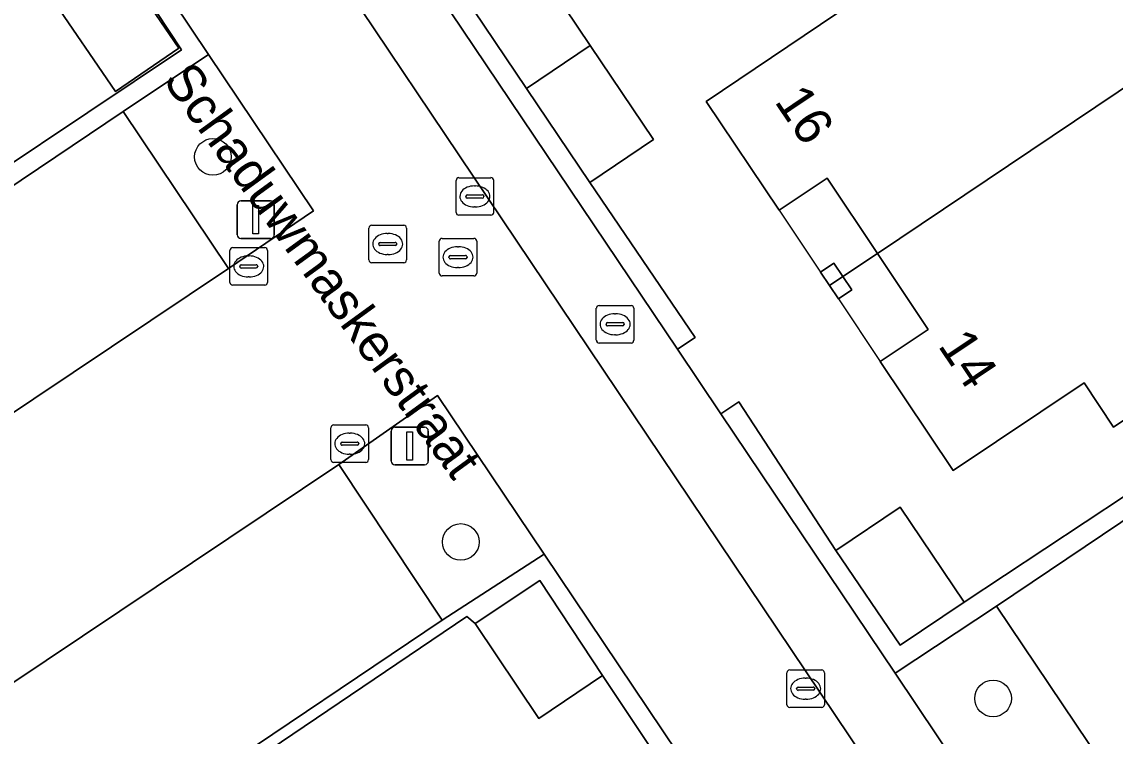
# Model space of a CAD drawing. Extents: x 158793 to 159888, y 384317 to 385256.
# Drawn here: x 158979.96 to 159009.12, y 384697.23 to 384716.28 of the extents above; entities that cross this region are included whole.
import ezdxf

# ---------------------------------------------------------------- set-up
doc = ezdxf.new("R2010")
doc.units = 0
for name, color, linetype in [('IMGEO_Boom', 7, 'Continuous'), ('IMGEO_Brandkraan', 7, 'Continuous'), ('IMGEO_Erf', 7, 'Continuous'), ('IMGEO_Groenvoorziening', 7, 'Continuous'), ('IMGEO_Haag', 7, 'Continuous'), ('IMGEO_Kolk', 7, 'Continuous'), ('IMGEO_Lichtmast', 7, 'Continuous'), ('IMGEO_Openbare_ruimte_label', 7, 'Continuous'), ('IMGEO_Pand', 7, 'Continuous'), ('IMGEO_Pand_nummerreeks', 7, 'Continuous'), ('IMGEO_Pand_overbouw', 7, 'Continuous'), ('IMGEO_Parkeervlak_open', 7, 'Continuous'), ('IMGEO_Rijbaan_lokaal_open', 7, 'Continuous'), ('IMGEO_Rioolput', 7, 'Continuous'), ('IMGEO_Voetpad_open', 7, 'Continuous')]:
    doc.layers.add(name, color=color, linetype=linetype)

msp = doc.modelspace()

# ---------------------------------------------------------------- linework, layer by layer
at = {"layer": 'IMGEO_Boom'}
for centre in [(158985.057, 384712.676), (158991.667, 384702.404), (159005.863, 384698.231)]:
    msp.add_circle(centre, 0.489, dxfattribs=at)
at = {"layer": 'IMGEO_Brandkraan'}
for p, q in [((158995.282, 384707.785), (158995.282, 384708.637)), ((158995.357, 384708.711), (158996.209, 384708.711)), ((158996.283, 384708.637), (158996.283, 384707.785)), ((158995.77, 384708.491), (158995.795, 384708.491)), ((158995.541, 384708.205), (158995.541, 384708.217)), ((158995.979, 384708.168), (158995.581, 384708.168)), ((158995.584, 384708.254), (158995.982, 384708.254)), ((158996.025, 384708.217), (158996.025, 384708.205)), ((158996.209, 384707.711), (158995.357, 384707.711)), ((158995.793, 384707.931), (158995.768, 384707.931))]:
    msp.add_line(p, q, dxfattribs=at)
for points in [[(158995.282, 384707.785), (158995.282, 384708.637)], [(158995.357, 384708.711), (158996.209, 384708.711)], [(158996.283, 384708.637), (158996.283, 384707.785)], [(158996.209, 384707.711), (158995.357, 384707.711)]]:
    msp.add_lwpolyline(points, dxfattribs=at)
for centre, radius, start, end in [((158995.359, 384708.635), 0.0765, 91.552, 178.448), ((158995.359, 384708.635), 0.0765, 91.552, 178.448), ((158996.207, 384708.635), 0.0765, 1.552, 88.448), ((158996.207, 384708.635), 0.0765, 1.552, 88.448), ((158995.581, 384708.214), 0.0403, 85.8775, 175.7526), ((158995.578, 384708.204), 0.0366, 178.938, 274.7102), ((158995.982, 384708.211), 0.043, 264.8664, 352.4533), ((158995.986, 384708.216), 0.0386, 1.7309, 96.639), ((158995.359, 384707.787), 0.0765, 181.552, 268.448), ((158995.359, 384707.787), 0.0765, 181.552, 268.448), ((158996.207, 384707.787), 0.0765, 271.552, 358.448), ((158996.207, 384707.787), 0.0765, 271.552, 358.448)]:
    msp.add_arc(centre, radius, start, end, dxfattribs=at)
for centre, major_axis, ratio, start_param, end_param in [((158995.769, 384708.211), (-0.387, 0.002), 0.722429, 4.712389, 7.853982), ((158995.794, 384708.211), (-0.39, 0.002), 0.717154, 1.570796, 4.712389)]:
    msp.add_ellipse(centre, major_axis=major_axis, ratio=ratio, start_param=start_param, end_param=end_param, dxfattribs=at)
at = {"layer": 'IMGEO_Erf'}
for points in [[(158986.805, 384728.01), (158985.105, 384726.868), (158987.846, 384722.625), (158987.486, 384722.366), (158988.524, 384720.821), (158988.999, 384721.135), (158991.733, 384717.014), (158993.435, 384718.158), (158995.121, 384715.647), (158996.807, 384713.136), (158995.108, 384711.994), (158997.914, 384707.861), (158997.443, 384707.544), (158998.6, 384705.821), (158999.082, 384706.142), (159001.672, 384702.175), (159003.382, 384703.329), (159005.088, 384700.795), (159017.999, 384709.332), (159009.213, 384722.809), (159010.167, 384723.465), (159023.158, 384732.172)], [(158971.722, 384707.173), (158984.222, 384715.527), (158980.257, 384721.539), (158980.664, 384721.786), (158979.947, 384722.856)], [(159010.822, 384675.811), (159003.482, 384686.92), (159001.792, 384685.777), (159000.089, 384688.308), (159001.782, 384689.447), (158999.092, 384693.395), (158999.536, 384693.676), (158998.642, 384695.007), (158998.192, 384694.724), (158995.45, 384698.84), (158993.749, 384697.7), (158992.052, 384700.227), (158991.832, 384700.418), (158977.899, 384691.005)]]:
    msp.add_lwpolyline(points, dxfattribs=at)
for points in [[(159011.528, 384715.977), (159013.301, 384713.335), (159011.561, 384712.166), (159013.892, 384708.694), (159009.071, 384705.463), (159008.293, 384706.652), (159004.8, 384704.312), (159002.853, 384707.221), (159004.134, 384708.069), (159002.777, 384710.103), (159001.438, 384712.108), (159000.155, 384711.252), (158998.21, 384714.157), (159006.484, 384719.734), (159008.008, 384717.448), (159009.754, 384718.619)], [(158982.438, 384718.084), (158984.149, 384715.574), (158982.457, 384714.421), (158980.744, 384716.937)], [(159001.854, 384709.483), (159002.096, 384709.126), (159001.739, 384708.886), (159001.499, 384709.245), (159001.26, 384709.601), (159001.614, 384709.837)]]:
    msp.add_lwpolyline(points, close=True, dxfattribs=at)
at = {"layer": 'IMGEO_Groenvoorziening'}
for points in [[(159023.556, 384731.598), (159023.158, 384732.172), (159010.167, 384723.465), (159009.213, 384722.809), (159017.999, 384709.332), (159005.088, 384700.795), (159003.387, 384699.655), (159001.672, 384702.175), (158999.082, 384706.142), (158998.6, 384705.821), (159003.248, 384698.902), (159005.955, 384700.69), (159018.702, 384709.272), (159016.136, 384713.472), (159012.842, 384718.427), (159010.075, 384722.589), (159012.982, 384724.532)], [(158980.664, 384721.786), (158980.257, 384721.539), (158984.222, 384715.527), (158971.722, 384707.173), (158972.017, 384706.723), (158972.264, 384706.889), (158982.666, 384713.882), (158984.939, 384715.41)], [(158993.421, 384714.504), (158991.733, 384717.014), (158988.999, 384721.135), (158988.524, 384720.821), (158997.443, 384707.544), (158997.914, 384707.861), (158995.108, 384711.994)], [(158984.939, 384715.41), (158982.666, 384713.882), (158985.469, 384709.698), (158987.736, 384711.239)], [(158991.044, 384706.311), (158988.412, 384704.475), (158991.17, 384700.32), (158993.889, 384702.078)], [(158993.771, 384701.378), (158995.45, 384698.84), (158998.192, 384694.724), (158998.642, 384695.007), (158993.889, 384702.078), (158991.17, 384700.32), (158978.488, 384691.787), (158976.14, 384690.213), (158969.689, 384685.861), (158970.085, 384685.407), (158976.326, 384689.664), (158978.017, 384690.809), (158977.899, 384691.005), (158991.832, 384700.418), (158992.052, 384700.227)], [(159005.955, 384700.69), (159003.248, 384698.902), (159006.073, 384694.696), (159008.765, 384696.51)]]:
    msp.add_lwpolyline(points, close=True, dxfattribs=at)
at = {"layer": 'IMGEO_Haag'}
for points in [[(159023.556, 384731.598), (159023.158, 384732.172), (159010.167, 384723.465), (159009.213, 384722.809), (159017.999, 384709.332), (159005.088, 384700.795), (159003.387, 384699.655), (159001.672, 384702.175), (158999.082, 384706.142), (158998.6, 384705.821), (159003.248, 384698.902), (159005.955, 384700.69), (159018.702, 384709.272), (159016.136, 384713.472), (159012.842, 384718.427), (159010.075, 384722.589), (159012.982, 384724.532)], [(158980.664, 384721.786), (158980.257, 384721.539), (158984.222, 384715.527), (158971.722, 384707.173), (158972.017, 384706.723), (158972.264, 384706.889), (158982.666, 384713.882), (158984.939, 384715.41)], [(158993.421, 384714.504), (158991.733, 384717.014), (158988.999, 384721.135), (158988.524, 384720.821), (158997.443, 384707.544), (158997.914, 384707.861), (158995.108, 384711.994)], [(158993.771, 384701.378), (158995.45, 384698.84), (158998.192, 384694.724), (158998.642, 384695.007), (158993.889, 384702.078), (158991.17, 384700.32), (158978.488, 384691.787), (158976.14, 384690.213), (158969.689, 384685.861), (158970.085, 384685.407), (158976.326, 384689.664), (158978.017, 384690.809), (158977.899, 384691.005), (158991.832, 384700.418), (158992.052, 384700.227)]]:
    msp.add_lwpolyline(points, close=True, dxfattribs=at)
at = {"layer": 'IMGEO_Kolk'}
for p, q in [((158991.618, 384712.121), (158992.47, 384712.121)), ((158991.543, 384711.195), (158991.543, 384712.047)), ((158992.031, 384711.901), (158992.056, 384711.901)), ((158992.544, 384712.047), (158992.544, 384711.195)), ((158991.802, 384711.615), (158991.802, 384711.627)), ((158992.24, 384711.578), (158991.842, 384711.578)), ((158991.845, 384711.664), (158992.243, 384711.664)), ((158992.286, 384711.627), (158992.286, 384711.615)), ((158992.054, 384711.341), (158992.029, 384711.341)), ((158992.47, 384711.121), (158991.618, 384711.121)), ((158985.511, 384709.329), (158985.511, 384710.181)), ((158985.586, 384710.255), (158986.438, 384710.255)), ((158986.512, 384710.181), (158986.512, 384709.329)), ((158985.77, 384709.749), (158985.77, 384709.761)), ((158985.813, 384709.798), (158986.211, 384709.798)), ((158985.999, 384710.035), (158986.024, 384710.035)), ((158986.254, 384709.761), (158986.254, 384709.749)), ((158986.208, 384709.712), (158985.81, 384709.712)), ((158986.022, 384709.475), (158985.997, 384709.475)), ((158986.438, 384709.255), (158985.586, 384709.255)), ((158988.205, 384704.6), (158988.205, 384705.452)), ((158988.28, 384705.526), (158989.132, 384705.526)), ((158989.206, 384705.452), (158989.206, 384704.6)), ((158988.693, 384705.306), (158988.718, 384705.306)), ((158988.464, 384705.02), (158988.464, 384705.032)), ((158988.902, 384704.983), (158988.504, 384704.983)), ((158988.507, 384705.069), (158988.905, 384705.069)), ((158988.948, 384705.032), (158988.948, 384705.02)), ((158989.132, 384704.526), (158988.28, 384704.526)), ((158988.716, 384704.746), (158988.691, 384704.746)), ((159000.44, 384698.991), (159001.292, 384698.991)), ((159000.365, 384698.065), (159000.365, 384698.917)), ((159000.853, 384698.771), (159000.878, 384698.771)), ((159001.366, 384698.917), (159001.366, 384698.065)), ((159000.624, 384698.485), (159000.624, 384698.497)), ((159001.062, 384698.448), (159000.664, 384698.448)), ((159000.667, 384698.534), (159001.065, 384698.534)), ((159001.108, 384698.497), (159001.108, 384698.485)), ((159000.876, 384698.211), (159000.851, 384698.211)), ((159001.292, 384697.991), (159000.44, 384697.991))]:
    msp.add_line(p, q, dxfattribs=at)
for points in [[(158991.618, 384712.121), (158992.47, 384712.121)], [(158991.543, 384711.195), (158991.543, 384712.047)], [(158992.544, 384712.047), (158992.544, 384711.195)], [(158992.47, 384711.121), (158991.618, 384711.121)], [(158985.511, 384709.329), (158985.511, 384710.181)], [(158985.586, 384710.255), (158986.438, 384710.255)], [(158986.512, 384710.181), (158986.512, 384709.329)], [(158986.438, 384709.255), (158985.586, 384709.255)], [(158988.205, 384704.6), (158988.205, 384705.452)], [(158988.28, 384705.526), (158989.132, 384705.526)], [(158989.206, 384705.452), (158989.206, 384704.6)], [(158989.132, 384704.526), (158988.28, 384704.526)], [(159000.44, 384698.991), (159001.292, 384698.991)], [(159000.365, 384698.065), (159000.365, 384698.917)], [(159001.366, 384698.917), (159001.366, 384698.065)], [(159001.292, 384697.991), (159000.44, 384697.991)]]:
    msp.add_lwpolyline(points, dxfattribs=at)
for centre, radius, start, end in [((158991.62, 384712.045), 0.0765, 91.552, 178.448), ((158991.62, 384712.045), 0.0765, 91.552, 178.448), ((158992.468, 384712.045), 0.0765, 1.552, 88.448), ((158992.468, 384712.045), 0.0765, 1.552, 88.448), ((158991.842, 384711.624), 0.0403, 85.8775, 175.7526), ((158991.839, 384711.614), 0.0366, 178.938, 274.7102), ((158992.243, 384711.621), 0.043, 264.8664, 352.4533), ((158992.247, 384711.626), 0.0386, 1.7309, 96.639), ((158991.62, 384711.197), 0.0765, 181.552, 268.448), ((158991.62, 384711.197), 0.0765, 181.552, 268.448), ((158992.468, 384711.197), 0.0765, 271.552, 358.448), ((158992.468, 384711.197), 0.0765, 271.552, 358.448), ((158985.588, 384710.179), 0.0765, 91.552, 178.448), ((158985.588, 384710.179), 0.0765, 91.552, 178.448), ((158986.436, 384710.179), 0.0765, 1.552, 88.448), ((158986.436, 384710.179), 0.0765, 1.552, 88.448), ((158985.81, 384709.758), 0.0403, 85.8775, 175.7526), ((158986.215, 384709.76), 0.0386, 1.7309, 96.639), ((158985.807, 384709.748), 0.0366, 178.938, 274.7102), ((158986.211, 384709.755), 0.043, 264.8664, 352.4533), ((158985.588, 384709.331), 0.0765, 181.552, 268.448), ((158985.588, 384709.331), 0.0765, 181.552, 268.448), ((158986.436, 384709.331), 0.0765, 271.552, 358.448), ((158986.436, 384709.331), 0.0765, 271.552, 358.448), ((158988.282, 384705.45), 0.0765, 91.552, 178.448), ((158988.282, 384705.45), 0.0765, 91.552, 178.448), ((158989.13, 384705.45), 0.0765, 1.552, 88.448), ((158989.13, 384705.45), 0.0765, 1.552, 88.448), ((158988.504, 384705.029), 0.0403, 85.8775, 175.7526), ((158988.501, 384705.019), 0.0366, 178.938, 274.7102), ((158988.905, 384705.026), 0.043, 264.8664, 352.4533), ((158988.909, 384705.031), 0.0386, 1.7309, 96.639), ((158988.282, 384704.602), 0.0765, 181.552, 268.448), ((158988.282, 384704.602), 0.0765, 181.552, 268.448), ((158989.13, 384704.602), 0.0765, 271.552, 358.448), ((158989.13, 384704.602), 0.0765, 271.552, 358.448), ((159000.442, 384698.915), 0.0765, 91.552, 178.448), ((159000.442, 384698.915), 0.0765, 91.552, 178.448), ((159001.29, 384698.915), 0.0765, 1.552, 88.448), ((159001.29, 384698.915), 0.0765, 1.552, 88.448), ((159000.664, 384698.494), 0.0403, 85.8775, 175.7526), ((159000.661, 384698.484), 0.0366, 178.938, 274.7102), ((159001.065, 384698.491), 0.043, 264.8664, 352.4533), ((159001.069, 384698.496), 0.0386, 1.7309, 96.639), ((159000.442, 384698.067), 0.0765, 181.552, 268.448), ((159000.442, 384698.067), 0.0765, 181.552, 268.448), ((159001.29, 384698.067), 0.0765, 271.552, 358.448), ((159001.29, 384698.067), 0.0765, 271.552, 358.448)]:
    msp.add_arc(centre, radius, start, end, dxfattribs=at)
for centre, major_axis, ratio, start_param, end_param in [((158992.03, 384711.621), (-0.387, 0.002), 0.722429, 4.712389, 7.853982), ((158992.055, 384711.621), (-0.39, 0.002), 0.717154, 1.570796, 4.712389), ((158985.998, 384709.755), (-0.387, 0.002), 0.722429, 4.712389, 7.853982), ((158986.023, 384709.755), (-0.39, 0.002), 0.717154, 1.570796, 4.712389), ((158988.692, 384705.026), (-0.387, 0.002), 0.722429, 4.712389, 7.853982), ((158988.717, 384705.026), (-0.39, 0.002), 0.717154, 1.570796, 4.712389), ((159000.852, 384698.491), (-0.387, 0.002), 0.722429, 4.712389, 7.853982), ((159000.877, 384698.491), (-0.39, 0.002), 0.717154, 1.570796, 4.712389)]:
    msp.add_ellipse(centre, major_axis=major_axis, ratio=ratio, start_param=start_param, end_param=end_param, dxfattribs=at)
at = {"layer": 'IMGEO_Lichtmast'}
for p, q in [((158985.804, 384711.501), (158986.594, 384711.501)), ((158986.594, 384711.501), (158985.804, 384711.501)), ((158985.704, 384710.601), (158985.704, 384711.401)), ((158985.704, 384711.401), (158985.704, 384710.601)), ((158986.694, 384711.401), (158986.694, 384710.601)), ((158986.694, 384710.601), (158986.694, 384711.401)), ((158986.594, 384710.501), (158985.804, 384710.501)), ((158985.804, 384710.501), (158986.594, 384710.501)), ((158989.911, 384705.464), (158990.701, 384705.464)), ((158990.701, 384705.464), (158989.911, 384705.464)), ((158989.811, 384704.564), (158989.811, 384705.364)), ((158989.811, 384705.364), (158989.811, 384704.564)), ((158990.801, 384705.364), (158990.801, 384704.564)), ((158990.801, 384704.564), (158990.801, 384705.364)), ((158990.701, 384704.464), (158989.911, 384704.464)), ((158989.911, 384704.464), (158990.701, 384704.464))]:
    msp.add_line(p, q, dxfattribs=at)
for points in [[(158986.124, 384711.376), (158986.274, 384711.376), (158986.274, 384710.626), (158986.124, 384710.626), (158986.124, 384711.376)], [(158990.231, 384705.339), (158990.381, 384705.339), (158990.381, 384704.589), (158990.231, 384704.589), (158990.231, 384705.339)]]:
    msp.add_lwpolyline(points, dxfattribs=at)
for centre, start, end in [((158985.804, 384711.401), 90, 180), ((158985.804, 384711.401), 90, 180), ((158986.594, 384711.401), 0, 90), ((158986.594, 384711.401), 360, 90), ((158985.804, 384710.601), 180, 270), ((158985.804, 384710.601), 180, 270), ((158986.594, 384710.601), 270, 0), ((158986.594, 384710.601), 270, 0), ((158989.911, 384705.364), 90, 180), ((158989.911, 384705.364), 90, 180), ((158990.701, 384705.364), 0, 90), ((158990.701, 384705.364), 360, 90), ((158989.911, 384704.564), 180, 270), ((158989.911, 384704.564), 180, 270), ((158990.701, 384704.564), 270, 0), ((158990.701, 384704.564), 270, 0)]:
    msp.add_arc(centre, 0.1, start, end, dxfattribs=at)
at = {"layer": 'IMGEO_Pand'}
for points in [[(159011.528, 384715.977), (159009.754, 384718.619), (159008.008, 384717.448), (159006.484, 384719.734), (158998.21, 384714.157), (159000.155, 384711.252), (159001.438, 384712.108), (159002.777, 384710.103)], [(158980.744, 384716.937), (158982.457, 384714.421), (158984.149, 384715.574), (158982.438, 384718.084)], [(158991.733, 384717.014), (158993.421, 384714.504), (158995.121, 384715.647), (158993.435, 384718.158)], [(159011.561, 384712.166), (159013.301, 384713.335), (159011.528, 384715.977), (159002.777, 384710.103), (159004.134, 384708.069), (159002.853, 384707.221), (159004.8, 384704.312), (159008.293, 384706.652), (159009.071, 384705.463), (159013.892, 384708.694)], [(158995.121, 384715.647), (158993.421, 384714.504), (158995.108, 384711.994), (158996.807, 384713.136)], [(159001.614, 384709.837), (159001.26, 384709.601), (159001.499, 384709.245), (159001.854, 384709.483)], [(159001.854, 384709.483), (159001.499, 384709.245), (159001.739, 384708.886), (159002.096, 384709.126)], [(159001.672, 384702.175), (159003.387, 384699.655), (159005.088, 384700.795), (159003.382, 384703.329)], [(158993.749, 384697.7), (158995.45, 384698.84), (158993.771, 384701.378), (158992.052, 384700.227)]]:
    msp.add_lwpolyline(points, close=True, dxfattribs=at)
at = {"layer": 'IMGEO_Pand_overbouw'}
for points in [[(159001.499, 384709.245), (159001.854, 384709.483), (159002.777, 384710.103), (159001.438, 384712.108), (159000.155, 384711.252), (159001.26, 384709.601)], [(159002.777, 384710.103), (159001.854, 384709.483), (159001.499, 384709.245), (159001.739, 384708.886), (159002.853, 384707.221), (159004.134, 384708.069)]]:
    msp.add_lwpolyline(points, close=True, dxfattribs=at)
at = {"layer": 'IMGEO_Parkeervlak_open'}
for points in [[(158985.469, 384709.698), (158982.666, 384713.882), (158972.264, 384706.889), (158975.08, 384702.746)], [(159008.765, 384696.51), (159021.48, 384705.149), (159018.702, 384709.272), (159005.955, 384700.69)], [(158988.412, 384704.475), (158975.726, 384695.98), (158978.488, 384691.787), (158991.17, 384700.32)]]:
    msp.add_lwpolyline(points, close=True, dxfattribs=at)
at = {"layer": 'IMGEO_Rijbaan_lokaal_open'}
for points in [[(159076.098, 384700.8), (159064.041, 384692.712), (159060.67, 384690.454), (159040.186, 384676.652), (159023.424, 384665.376), (159015.48, 384677.168), (159007.469, 384689.118), (159004.736, 384693.195), (158992.379, 384711.59), (158979.975, 384730.054)], [(158979.947, 384722.856), (158980.664, 384721.786), (158984.939, 384715.41), (158987.736, 384711.239), (158985.469, 384709.698), (158975.08, 384702.746)], [(158975.726, 384695.98), (158988.412, 384704.475), (158991.044, 384706.311), (158993.889, 384702.078), (158998.642, 384695.007), (158999.536, 384693.676), (159004.533, 384686.241), (159013.342, 384673.159)]]:
    msp.add_lwpolyline(points, dxfattribs=at)
at = {"layer": 'IMGEO_Rioolput'}
for p, q in [((158989.218, 384709.926), (158989.218, 384710.778)), ((158989.293, 384710.852), (158990.145, 384710.852)), ((158989.706, 384710.632), (158989.731, 384710.632)), ((158990.219, 384710.778), (158990.219, 384709.926)), ((158989.477, 384710.346), (158989.477, 384710.358)), ((158989.52, 384710.395), (158989.918, 384710.395)), ((158989.961, 384710.358), (158989.961, 384710.346)), ((158991.092, 384709.575), (158991.092, 384710.427)), ((158991.167, 384710.501), (158992.019, 384710.501)), ((158992.093, 384710.427), (158992.093, 384709.575)), ((158989.915, 384710.309), (158989.517, 384710.309)), ((158989.729, 384710.072), (158989.704, 384710.072)), ((158991.394, 384710.044), (158991.792, 384710.044)), ((158991.58, 384710.281), (158991.605, 384710.281)), ((158990.145, 384709.852), (158989.293, 384709.852)), ((158991.351, 384709.995), (158991.351, 384710.007)), ((158991.789, 384709.958), (158991.391, 384709.958)), ((158991.835, 384710.007), (158991.835, 384709.995)), ((158992.019, 384709.501), (158991.167, 384709.501)), ((158991.603, 384709.721), (158991.578, 384709.721))]:
    msp.add_line(p, q, dxfattribs=at)
for points in [[(158989.218, 384709.926), (158989.218, 384710.778)], [(158989.293, 384710.852), (158990.145, 384710.852)], [(158990.219, 384710.778), (158990.219, 384709.926)], [(158991.092, 384709.575), (158991.092, 384710.427)], [(158991.167, 384710.501), (158992.019, 384710.501)], [(158992.093, 384710.427), (158992.093, 384709.575)], [(158990.145, 384709.852), (158989.293, 384709.852)], [(158992.019, 384709.501), (158991.167, 384709.501)]]:
    msp.add_lwpolyline(points, dxfattribs=at)
for centre, radius, start, end in [((158989.295, 384710.776), 0.0765, 91.552, 178.448), ((158989.295, 384710.776), 0.0765, 91.552, 178.448), ((158990.143, 384710.776), 0.0765, 1.552, 88.448), ((158990.143, 384710.776), 0.0765, 1.552, 88.448), ((158989.517, 384710.355), 0.0403, 85.8775, 175.7526), ((158989.514, 384710.345), 0.0366, 178.938, 274.7102), ((158989.918, 384710.352), 0.043, 264.8664, 352.4533), ((158989.922, 384710.357), 0.0386, 1.7309, 96.639), ((158991.169, 384710.425), 0.0765, 91.552, 178.448), ((158991.169, 384710.425), 0.0765, 91.552, 178.448), ((158992.017, 384710.425), 0.0765, 1.552, 88.448), ((158992.017, 384710.425), 0.0765, 1.552, 88.448), ((158991.391, 384710.004), 0.0403, 85.8775, 175.7526), ((158991.796, 384710.006), 0.0386, 1.7309, 96.639), ((158989.295, 384709.928), 0.0765, 181.552, 268.448), ((158989.295, 384709.928), 0.0765, 181.552, 268.448), ((158990.143, 384709.928), 0.0765, 271.552, 358.448), ((158990.143, 384709.928), 0.0765, 271.552, 358.448), ((158991.388, 384709.994), 0.0366, 178.938, 274.7102), ((158991.792, 384710.001), 0.043, 264.8664, 352.4533), ((158991.169, 384709.577), 0.0765, 181.552, 268.448), ((158991.169, 384709.577), 0.0765, 181.552, 268.448), ((158992.017, 384709.577), 0.0765, 271.552, 358.448), ((158992.017, 384709.577), 0.0765, 271.552, 358.448)]:
    msp.add_arc(centre, radius, start, end, dxfattribs=at)
for centre, major_axis, ratio, start_param, end_param in [((158989.705, 384710.352), (-0.387, 0.002), 0.722429, 4.712389, 7.853982), ((158989.73, 384710.352), (-0.39, 0.002), 0.717154, 1.570796, 4.712389), ((158991.579, 384710.001), (-0.387, 0.002), 0.722429, 4.712389, 7.853982), ((158991.604, 384710.001), (-0.39, 0.002), 0.717154, 1.570796, 4.712389)]:
    msp.add_ellipse(centre, major_axis=major_axis, ratio=ratio, start_param=start_param, end_param=end_param, dxfattribs=at)
at = {"layer": 'IMGEO_Voetpad_open'}
msp.add_lwpolyline([(159007.494, 384746.203), (159015.957, 384751.878), (159018.325, 384753.477), (159017.243, 384755.079), (159004.006, 384746.223), (158979.975, 384730.054), (158992.379, 384711.59), (159004.736, 384693.195), (159006.349, 384694.266), (159006.073, 384694.696), (159003.248, 384698.902), (158998.6, 384705.821), (158997.443, 384707.544), (158988.524, 384720.821), (158987.486, 384722.366), (158983.146, 384728.827), (158983.341, 384730.006), (158999.813, 384741.052), (159000.598, 384741.578), (159006.317, 384745.413)], close=True, dxfattribs=at)

# ---------------------------------------------------------------- texts
at = {"layer": 'IMGEO_Openbare_ruimte_label'}
msp.add_text('Schaduwmaskerstraat', height=1, rotation=306.0105, dxfattribs=at).set_placement((158983.701, 384714.716))
at = {"layer": 'IMGEO_Pand_nummerreeks'}
for s, rotation, p in [('16', 303.8043, (159000.016, 384714.156)), ('14', 303.7928, (159004.377, 384707.641))]:
    msp.add_text(s, height=1, rotation=rotation, dxfattribs=at).set_placement(p)

doc.saveas('drawing.dxf')
